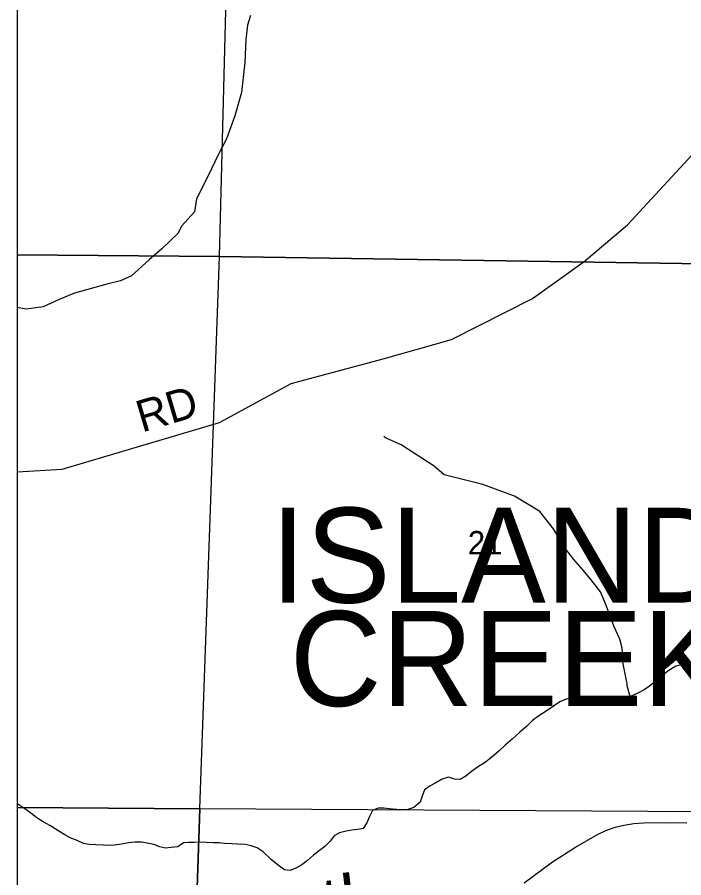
# Model space of a CAD drawing. Extents: x 0 to 34, y 0 to 22.
# Drawn here: x 2.1 to 3.296, y 15.005 to 16.55 of the extents above; entities that cross this region are included whole.
import ezdxf

# ---------------------------------------------------------------- set-up
doc = ezdxf.new("R2010")
doc.units = 0
for name, color, linetype in [('Default', 7, 'Continuous'), ('GM_X_County_Road', 7, 'Continuous'), ('GM_X_County_Road_Text', 7, 'Continuous'), ('GM_X_Minor_River', 7, 'Continuous'), ('GM_X_Minor_River_Text', 7, 'Continuous'), ('GM_X_Section', 7, 'Continuous'), ('GM_X_Section_Text', 7, 'Continuous'), ('GM_X_Township_Text', 7, 'Continuous'), ('SH_Cut_Line', 7, 'Continuous'), ('SH_Data', 7, 'Continuous')]:
    doc.layers.add(name, color=color, linetype=linetype)

msp = doc.modelspace()

# ---------------------------------------------------------------- linework, layer by layer
at = {"layer": 'Default'}
for p, q in [((2.1, 19.1502), (2.1, 14.1)), ((2.1, 17.1299), (2.1, 16.1234)), ((2.4631, 16.1204), (2.4891, 17.1265)), ((2.1, 16.1234), (2.4631, 16.1204)), ((2.1, 16.1234), (2.1, 15.1312)), ((2.4631, 16.1204), (2.1, 16.1234)), ((2.428, 15.1288), (2.4631, 16.1204)), ((2.1, 15.1312), (2.428, 15.1288)), ((2.1, 15.1312), (2.1, 14.1197)), ((2.428, 15.1288), (2.1, 15.1312)), ((2.3934, 14.1146), (2.428, 15.1288)), ((2.428, 15.1288), (2.3934, 14.1146)), ((3.4148, 15.1232), (2.428, 15.1288))]:
    msp.add_line(p, q, dxfattribs=at)
at = {"layer": 'GM_X_County_Road'}
for p, q in [((3.1953, 16.1767), (3.387, 16.3849)), ((3.1174, 16.1114), (3.1953, 16.1767)), ((3.0247, 16.045), (3.1174, 16.1114)), ((2.8794, 15.9713), (3.0247, 16.045)), ((2.7567, 15.9362), (2.8794, 15.9713)), ((2.5919, 15.8922), (2.7567, 15.9362)), ((2.4632, 15.8222), (2.5919, 15.8922)), ((2.1809, 15.7386), (2.4632, 15.8222)), ((2.1, 15.7337), (2.1809, 15.7386)), ((3.1564, 15.09), (3.1732, 15.0957)), ((3.1732, 15.0957), (3.1889, 15.0996)), ((3.1889, 15.0996), (3.2067, 15.1022)), ((3.2067, 15.1022), (3.2243, 15.1035)), ((3.2243, 15.1035), (3.2648, 15.104)), ((3.2648, 15.104), (3.302, 15.1035)), ((3.1017, 15.0601), (3.1412, 15.0827)), ((3.1412, 15.0827), (3.1564, 15.09)), ((3.0609, 15.0334), (3.1017, 15.0601)), ((3.0096, 14.9958), (3.0609, 15.0334))]:
    msp.add_line(p, q, dxfattribs=at)
at = {"layer": 'GM_X_Minor_River'}
for p, q in [((2.5188, 16.5525), (2.5134, 16.5353)), ((2.5134, 16.5353), (2.5101, 16.5097)), ((2.5101, 16.5097), (2.5085, 16.4686)), ((2.5085, 16.4686), (2.5023, 16.4145)), ((2.5023, 16.4145), (2.4906, 16.3724)), ((2.4906, 16.3724), (2.4754, 16.3311)), ((2.4754, 16.3311), (2.46, 16.3016)), ((2.46, 16.3016), (2.4436, 16.2659)), ((2.4436, 16.2659), (2.4217, 16.2237)), ((2.4217, 16.2237), (2.4179, 16.2001)), ((2.4179, 16.2001), (2.3946, 16.1749)), ((2.3946, 16.1749), (2.3891, 16.1623)), ((2.3891, 16.1623), (2.3594, 16.134)), ((2.3594, 16.134), (2.3366, 16.1139)), ((2.3366, 16.1139), (2.305, 16.0852)), ((2.305, 16.0852), (2.2851, 16.0765)), ((2.261, 16.0704), (2.2031, 16.0546)), ((2.2851, 16.0765), (2.261, 16.0704)), ((2.2031, 16.0546), (2.175, 16.0427)), ((2.175, 16.0427), (2.1464, 16.0301)), ((2.1163, 16.0254), (2.1, 16.0289)), ((2.1464, 16.0301), (2.1163, 16.0254)), ((2.7611, 15.7947), (2.7577, 15.7973)), ((2.7893, 15.7822), (2.7611, 15.7947)), ((2.8482, 15.7437), (2.7893, 15.7822)), ((2.8662, 15.7284), (2.8482, 15.7437)), ((2.9357, 15.7109), (2.8662, 15.7284)), ((2.9924, 15.6898), (2.9357, 15.7109)), ((3.0379, 15.6624), (2.9924, 15.6898)), ((3.0623, 15.6316), (3.0379, 15.6624)), ((3.0829, 15.5974), (3.0623, 15.6316)), ((3.0991, 15.5764), (3.0829, 15.5974)), ((3.1157, 15.5569), (3.0991, 15.5764)), ((3.1304, 15.54), (3.1157, 15.5569)), ((3.1467, 15.5182), (3.1304, 15.54)), ((3.1577, 15.4926), (3.1467, 15.5182)), ((3.1712, 15.4555), (3.1577, 15.4926)), ((3.1814, 15.4336), (3.1712, 15.4555)), ((3.1859, 15.4174), (3.1814, 15.4336)), ((3.1875, 15.3893), (3.1859, 15.4174)), ((3.1937, 15.3593), (3.1875, 15.3893)), ((3.2821, 15.385), (3.2698, 15.377)), ((3.2934, 15.3872), (3.2821, 15.385)), ((3.304, 15.3876), (3.2934, 15.3872)), ((3.2698, 15.377), (3.2594, 15.369)), ((3.1945, 15.3544), (3.1937, 15.3593)), ((3.1946, 15.3495), (3.1945, 15.3544)), ((3.2464, 15.358), (3.2349, 15.3489)), ((3.2594, 15.369), (3.2464, 15.358)), ((3.1999, 15.3306), (3.1946, 15.3495)), ((3.2252, 15.3425), (3.214, 15.3364)), ((3.2349, 15.3489), (3.2252, 15.3425)), ((3.0851, 15.3256), (3.0738, 15.3206)), ((3.0964, 15.3278), (3.0851, 15.3256)), ((3.1063, 15.3285), (3.0964, 15.3278)), ((3.1158, 15.3288), (3.1063, 15.3285)), ((3.1257, 15.3284), (3.1158, 15.3288)), ((3.1382, 15.3272), (3.1257, 15.3284)), ((3.1527, 15.3258), (3.1382, 15.3272)), ((3.1672, 15.3255), (3.1527, 15.3258)), ((3.1809, 15.3259), (3.1672, 15.3255)), ((3.1911, 15.3281), (3.1809, 15.3259)), ((3.2031, 15.3315), (3.1911, 15.3281)), ((3.214, 15.3364), (3.2031, 15.3315)), ((3.0623, 15.3131), (3.0492, 15.3043)), ((3.0738, 15.3206), (3.0623, 15.3131)), ((3.0362, 15.2959), (3.0251, 15.2872)), ((3.0492, 15.3043), (3.0362, 15.2959)), ((3.0144, 15.2769), (3.0014, 15.2659)), ((3.0251, 15.2872), (3.0144, 15.2769)), ((3.0014, 15.2659), (2.9885, 15.2541)), ((2.9885, 15.2541), (2.9755, 15.243)), ((2.9648, 15.2328), (2.9518, 15.2214)), ((2.9755, 15.243), (2.9648, 15.2328)), ((2.9518, 15.2214), (2.9381, 15.211)), ((2.928, 15.2046), (2.9154, 15.1959)), ((2.9381, 15.211), (2.928, 15.2046)), ((2.8739, 15.1854), (2.8626, 15.1821)), ((2.8846, 15.182), (2.8739, 15.1854)), ((2.9054, 15.1876), (2.8949, 15.1815)), ((2.9154, 15.1959), (2.9054, 15.1876)), ((2.8409, 15.17), (2.8312, 15.1628)), ((2.8514, 15.1752), (2.8409, 15.17)), ((2.8626, 15.1821), (2.8514, 15.1752)), ((2.8949, 15.1815), (2.8846, 15.182)), ((2.8312, 15.1628), (2.8267, 15.1516)), ((2.1029, 15.1361), (2.1, 15.1388)), ((2.8232, 15.1405), (2.8121, 15.131)), ((2.8267, 15.1516), (2.8232, 15.1405)), ((2.1134, 15.1288), (2.1029, 15.1361)), ((2.1242, 15.1212), (2.1134, 15.1288)), ((2.7377, 15.1257), (2.732, 15.1148)), ((2.7479, 15.1302), (2.7377, 15.1257)), ((2.7581, 15.1297), (2.7479, 15.1302)), ((2.7677, 15.1289), (2.7581, 15.1297)), ((2.7806, 15.1278), (2.7677, 15.1289)), ((2.7917, 15.127), (2.7806, 15.1278)), ((2.8012, 15.1273), (2.7917, 15.127)), ((2.8121, 15.131), (2.8012, 15.1273)), ((2.1355, 15.1124), (2.1242, 15.1212)), ((2.1468, 15.1055), (2.1355, 15.1124)), ((2.732, 15.1148), (2.7274, 15.1037)), ((2.1596, 15.0983), (2.1468, 15.1055)), ((2.1747, 15.0885), (2.1596, 15.0983)), ((2.7111, 15.0917), (2.7008, 15.0906)), ((2.7209, 15.0936), (2.7111, 15.0917)), ((2.7274, 15.1037), (2.7209, 15.0936)), ((2.1852, 15.082), (2.1747, 15.0885)), ((2.1952, 15.0766), (2.1852, 15.082)), ((2.2075, 15.0717), (2.1952, 15.0766)), ((2.6688, 15.0805), (2.6615, 15.0708)), ((2.6785, 15.0858), (2.6688, 15.0805)), ((2.6902, 15.0884), (2.6785, 15.0858)), ((2.7008, 15.0906), (2.6902, 15.0884)), ((2.2187, 15.0664), (2.2075, 15.0717)), ((2.229, 15.0648), (2.2187, 15.0664)), ((2.2412, 15.0644), (2.229, 15.0648)), ((2.2545, 15.0637), (2.2412, 15.0644)), ((2.2648, 15.0632), (2.2545, 15.0637)), ((2.2747, 15.0636), (2.2648, 15.0632)), ((2.2872, 15.0655), (2.2747, 15.0636)), ((2.3004, 15.0678), (2.2872, 15.0655)), ((2.311, 15.0689), (2.3004, 15.0678)), ((2.3232, 15.0689), (2.311, 15.0689)), ((2.3331, 15.0673), (2.3232, 15.0689)), ((2.3454, 15.0646), (2.3331, 15.0673)), ((2.3558, 15.0604), (2.3454, 15.0646)), ((2.3885, 15.0607), (2.3764, 15.0591)), ((2.3985, 15.0678), (2.3885, 15.0607)), ((2.408, 15.0685), (2.3985, 15.0678)), ((2.4175, 15.0684), (2.408, 15.0685)), ((2.4274, 15.0687), (2.4175, 15.0684)), ((2.4525, 15.068), (2.4274, 15.0687)), ((2.4624, 15.0676), (2.4525, 15.068)), ((2.4723, 15.0667), (2.4624, 15.0676)), ((2.486, 15.066), (2.4723, 15.0667)), ((2.4955, 15.0652), (2.486, 15.066)), ((2.5092, 15.0649), (2.4955, 15.0652)), ((2.52, 15.0625), (2.5092, 15.0649)), ((2.5304, 15.0587), (2.52, 15.0625)), ((2.6519, 15.0614), (2.6423, 15.0538)), ((2.6615, 15.0708), (2.6519, 15.0614)), ((2.3661, 15.0584), (2.3558, 15.0604)), ((2.3764, 15.0591), (2.3661, 15.0584)), ((2.5412, 15.0514), (2.5304, 15.0587)), ((2.5561, 15.037), (2.5412, 15.0514)), ((2.6315, 15.0455), (2.6212, 15.036)), ((2.6423, 15.0538), (2.6315, 15.0455)), ((2.569, 15.0268), (2.5561, 15.037)), ((2.6212, 15.036), (2.6108, 15.0281)), ((2.5799, 15.0195), (2.569, 15.0268)), ((2.5898, 15.018), (2.5799, 15.0195)), ((2.5999, 15.0225), (2.5898, 15.018)), ((2.6108, 15.0281), (2.5999, 15.0225))]:
    msp.add_line(p, q, dxfattribs=at)
at = {"layer": 'GM_X_Section'}
for p, q in [((2.4631, 16.1204), (2.4891, 17.1265)), ((2.428, 15.1288), (2.4631, 16.1204)), ((3.4577, 16.1051), (2.4631, 16.1204)), ((2.4631, 16.1204), (3.4577, 16.1051)), ((3.4148, 15.1232), (2.428, 15.1288))]:
    msp.add_line(p, q, dxfattribs=at)
at = {"layer": 'SH_Cut_Line'}
msp.add_line((2.1, 20.9), (2.1, 14.1), dxfattribs=at)
at = {"layer": 'SH_Data'}
msp.add_line((2.1, 20.9), (2.1, 14.1), dxfattribs=at)

# ---------------------------------------------------------------- texts
at = {"layer": 'GM_X_County_Road_Text'}
msp.add_text('RD', height=0.05682, rotation=16.4177, dxfattribs=at).set_placement((2.3237, 15.8041))
at = {"layer": 'GM_X_Minor_River_Text'}
msp.add_text('North', height=0.09471, rotation=6.7071, dxfattribs=at).set_placement((2.4498, 14.8858))
at = {"layer": 'GM_X_Section_Text'}
msp.add_text('21', height=0.04186, rotation=0, dxfattribs=at).set_placement((2.9088, 15.5855))
at = {"layer": 'GM_X_Township_Text'}
for s, p in [('ISLAND', (2.5546, 15.4988)), ('CREEK', (2.5892, 15.3133))]:
    msp.add_text(s, height=0.17045, rotation=0, dxfattribs=at).set_placement(p)

doc.saveas('drawing.dxf')
